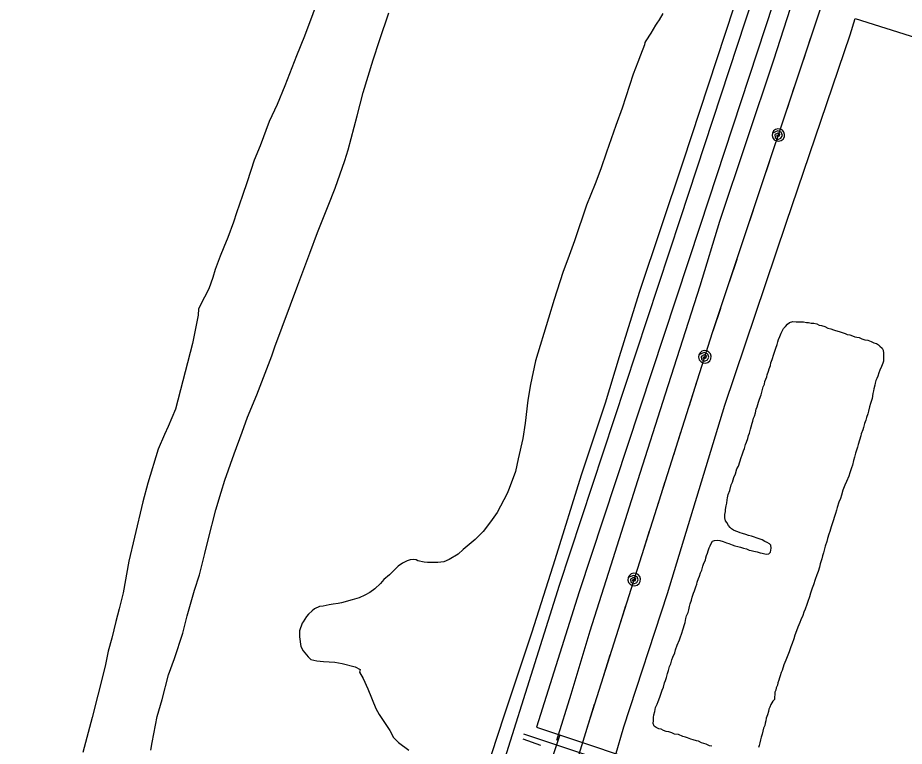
# Model space of a CAD drawing. Extents: x 3355677 to 3393573, y 612928 to 638357.
# Drawn here: x 3368842 to 3370109, y 631783 to 632825 of the extents above; entities that cross this region are included whole.
import ezdxf

# ---------------------------------------------------------------- set-up
doc = ezdxf.new("R2010")
doc.units = 0
for name, color, linetype in [('V-ROAD-CNTR', 7, 'Continuous'), ('V-SITE-OTLN', 7, 'Continuous'), ('V-SITE-VEGE', 7, 'Continuous'), ('V-TOPO-SHOR', 7, 'Continuous'), ('V-UTIL-LINE', 7, 'Continuous')]:
    doc.layers.add(name, color=color, linetype=linetype)

msp = doc.modelspace()

# ---------------------------------------------------------------- linework, layer by layer
at = {"layer": 'V-ROAD-CNTR'}
for p, q in [((3369616.9, 631799.2), (3369607.4, 631770.7)), ((3369589.5, 631784.4), (3369564.5, 631793.1))]:
    msp.add_line(p, q, dxfattribs=at)
for points in [[(3370176.3, 633731.8), (3370097.8, 633488.5), (3369963.1, 633067.7), (3369788.9, 632536.9), (3369615.9, 632012.9), (3369499.9, 631645.2), (3369354.9, 631184.8), (3369190.9, 630657.6), (3368973.3, 629965.4), (3368863.4, 629638.7), (3368793.4, 629424.5), (3368626.8, 628928.9), (3368504.4, 628552.8), (3368323.4, 627991.2), (3368123, 627405.4), (3367929.7, 626820.3), (3367830.1, 626523.3), (3367691.3, 626088.7), (3367456.3, 625379.9), (3367356.4, 625077), (3367348, 625010)], [(3370204.9, 633722.6), (3370126.3, 633479.3), (3369991.6, 633058.5), (3369817.4, 632527.5), (3369644.5, 632003.7), (3369583.5, 631810.3)], [(3369583.5, 631810.3), (3370163.5, 631616.6)], [(3369564.7, 631800.8), (3370205.4, 631586.8), (3370676.2, 631434.7), (3370850.4, 631383.3)]]:
    msp.add_lwpolyline(points, dxfattribs=at)
at = {"layer": 'V-SITE-OTLN'}
msp.add_lwpolyline([(3369696.4, 631770), (3369708.1, 631811), (3369770.4, 632001.5), (3369852.4, 632270.9), (3369940.1, 632531.1), (3370031.6, 632800.1), (3370038.8, 632823.5), (3370240.1, 632760.1), (3370499.5, 632680), (3370493.2, 632609.2), (3370606.8, 632583.1), (3370758.7, 632530), (3370756.5, 632493.6), (3370706.5, 632301.2), (3370621.5, 632018.8), (3370557.4, 631811), (3370496.7, 631596.4)], dxfattribs=at)
at = {"layer": 'V-SITE-VEGE'}
for points in [[(3369275.8, 632862.6), (3369251.7, 632798.2), (3369240.2, 632770.2), (3369223.9, 632727.4), (3369212.9, 632700.5), (3369201.4, 632676.2), (3369188.3, 632641.3), (3369179.9, 632620.8), (3369169.9, 632590.1), (3369163.1, 632570.6), (3369154.7, 632545.8)], [(3369162.8, 632231.9), (3369170.2, 632253.6), (3369183.8, 632285.3), (3369205.3, 632341.2), (3369209.5, 632353.9), (3369242.5, 632442.1), (3369259.3, 632488), (3369270.3, 632517.6), (3369285.5, 632555.6), (3369295.5, 632580.9), (3369309.6, 632620.5), (3369314.4, 632635.8), (3369326.9, 632684.4), (3369335.8, 632717.7), (3369349.9, 632764.6), (3369358.8, 632792.1), (3369372.4, 632831.7)], [(3369763.9, 632830.5), (3369758.6, 632821.5), (3369755.4, 632816.7), (3369753.3, 632814.1), (3369747, 632802.5), (3369739.7, 632791.4), (3369738.1, 632789.3), (3369737.6, 632785.6), (3369731.8, 632770.8), (3369728.1, 632760.8), (3369721.3, 632743.9), (3369705.6, 632695.3), (3369696.7, 632670.5), (3369683.6, 632632.5), (3369675.2, 632608.7), (3369667.4, 632587.1), (3369654.8, 632556.5), (3369637.5, 632505.8), (3369630.2, 632484.7), (3369621.2, 632460.4), (3369608.7, 632421.8), (3369600.3, 632394.9), (3369582, 632334.2), (3369574.7, 632300.4), (3369571, 632277.7), (3369567.4, 632245), (3369563.8, 632222.9), (3369557, 632193.8), (3369553.3, 632175.9), (3369544.4, 632151.6), (3369541.3, 632144.2), (3369527.1, 632117.3), (3369517.6, 632104.1), (3369507.1, 632090.3), (3369495.5, 632078.7), (3369478.7, 632064.4), (3369471.3, 632057.5), (3369458.7, 632050.1), (3369450.8, 632046.9)], [(3369154.7, 632545.8), (3369150.5, 632532.1), (3369142.1, 632510.4), (3369136.4, 632496.7), (3369131.1, 632483.5), (3369124.3, 632464.5), (3369120.7, 632453.4), (3369114.9, 632437), (3369109.1, 632424.9), (3369100.2, 632408.5), (3369099.7, 632399.5), (3369091.9, 632358.9), (3369067.3, 632265), (3369056.8, 632240.1), (3369051.6, 632229), (3369042.6, 632207.9), (3369028, 632159.4), (3369020.7, 632132.4), (3369008.6, 632081.8), (3369000.8, 632047.5), (3368992.5, 632002.6), (3368986.7, 631979.4), (3368982, 631961.4), (3368976.3, 631937.7), (3368971, 631919.2), (3368966.9, 631897.6), (3368956.4, 631855.9), (3368948.1, 631824.2), (3368935, 631774.1)], [(3369032, 631777.5), (3369034.1, 631788.5), (3369041.4, 631825.5), (3369048.2, 631849.8), (3369057.6, 631885.1), (3369066, 631908.4), (3369078.1, 631944.8), (3369084.3, 631969.6), (3369094.8, 632006), (3369101.6, 632028.2), (3369109.4, 632058.8), (3369114.1, 632078.3), (3369125.1, 632121.1), (3369132.5, 632146.4), (3369137.7, 632163.3), (3369151.3, 632201.3), (3369162.8, 632231.9)], [(3369450.8, 632046.9), (3369442.3, 632045.9), (3369427.6, 632045.8), (3369422.8, 632046.3), (3369413.8, 632048.4), (3369411.2, 632049.5), (3369407.5, 632050), (3369402.8, 632049.5), (3369398.5, 632048.4), (3369391.7, 632044.7), (3369385.9, 632040.5), (3369378.5, 632033.6), (3369373.3, 632028.3), (3369365.4, 632021.4), (3369360.6, 632015.6), (3369352.2, 632008.2), (3369345.4, 632002.9), (3369338, 631999.2), (3369330.1, 631995.5), (3369320.1, 631992.3), (3369304.8, 631988), (3369300, 631987), (3369292.7, 631986.4), (3369286.9, 631985.4), (3369278.4, 631983.2), (3369273.2, 631982.7), (3369266.3, 631979.5), (3369262.6, 631976.9), (3369257.3, 631972.1), (3369254.7, 631968.4), (3369250, 631961), (3369248.4, 631958.9), (3369244.7, 631948.3), (3369244.8, 631939.4), (3369246.4, 631925.7), (3369250.1, 631919.3), (3369257, 631910.9), (3369260.7, 631907.2), (3369269.6, 631905.1), (3369279.1, 631904.1), (3369295, 631903.1), (3369305.5, 631901.5), (3369324, 631896.8), (3369331.4, 631892.6), (3369330.3, 631888.9), (3369335.6, 631880), (3369342.5, 631865.2), (3369353.7, 631837.3), (3369358.4, 631828.3), (3369373.8, 631805.7), (3369379.1, 631795.7), (3369386, 631788.3), (3369400.8, 631777.3)]]:
    msp.add_lwpolyline(points, dxfattribs=at)
at = {"layer": 'V-TOPO-SHOR'}
for points in [[(3369730.8, 632432.4), (3369793.2, 632618.6), (3369889.7, 632912.9), (3370022, 633325.2), (3370057.7, 633434.4)], [(3369845.6, 632533.6), (3369922.8, 632764.3), (3370021.6, 633072.4), (3370105.3, 633316.1)], [(3369612.2, 631791.6), (3369633, 631857.4), (3369660.2, 631948.1), (3369693.1, 632051.3), (3369728.2, 632162.8), (3369767.7, 632287.1), (3369817.5, 632441.5), (3369845.6, 632533.6)], [(3369501.3, 631717.6), (3369537, 631826.7), (3369577.4, 631946.6), (3369609.9, 632050.1), (3369647.6, 632171.1), (3369682.1, 632274.2), (3369701.9, 632340.1), (3369730.8, 632432.4)], [(3369906.4, 632293.2), (3369907.3, 632296.7), (3369909, 632300.5), (3369909.8, 632304.4), (3369912.4, 632311.2), (3369913.2, 632314.2), (3369914.9, 632319.4), (3369915.8, 632322.4), (3369917.9, 632327.5), (3369918.3, 632331.4), (3369920, 632336.1), (3369922.6, 632343.4), (3369924.3, 632349.4), (3369925.6, 632352.4), (3369927.3, 632357.6), (3369928.1, 632361.4), (3369929.4, 632364.4), (3369931.1, 632368.7), (3369933.2, 632373.4), (3369934.9, 632377.3), (3369936.2, 632380.3), (3369939.2, 632383.3), (3369942.2, 632386.3), (3369945.2, 632388.9), (3369949.5, 632390.2), (3369954.6, 632389.8), (3369957.6, 632389.8), (3369961.5, 632389.8), (3369964.9, 632389.8), (3369969.2, 632388.9), (3369972.2, 632388.9), (3369976.1, 632388.1), (3369979.9, 632387.7), (3369983.8, 632386.8), (3369987.6, 632385.1), (3369990.6, 632384.7), (3369995.4, 632383), (3369999.6, 632380.9), (3370003.9, 632380), (3370007.8, 632378.3), (3370010.8, 632377.5), (3370015.9, 632375.8), (3370020.2, 632374.5), (3370024.5, 632373.2), (3370027.5, 632371.9), (3370031, 632371.1), (3370035.2, 632369.8), (3370038.2, 632368.5), (3370041.3, 632367.7), (3370044.3, 632367.3), (3370048.5, 632365.6), (3370052.8, 632364.3), (3370056.7, 632363.4), (3370061.8, 632361.7), (3370065.7, 632360), (3370069.1, 632358.7), (3370072.1, 632357), (3370074.3, 632354.9), (3370077.3, 632352.3), (3370079, 632349.3), (3370079.4, 632345.1), (3370079.5, 632340.3), (3370079.5, 632337.3), (3370079.5, 632333.5), (3370078.2, 632330.5), (3370076.5, 632326.2), (3370073.9, 632320.6), (3370072.7, 632316.8), (3370071, 632312), (3370069.7, 632309), (3370068.4, 632306), (3370067.5, 632302.2), (3370066.7, 632299.2), (3370065.4, 632294), (3370065, 632291), (3370064.2, 632287.2), (3370062.9, 632280.3), (3370062, 632277.3), (3370060.8, 632273), (3370059.5, 632268.3), (3370057.8, 632261.9), (3370056.9, 632258.4), (3370055.2, 632253.3), (3370054, 632249.4), (3370052.3, 632244.3), (3370050.6, 632238.7), (3370049.7, 632235.3), (3370047.6, 632229.7), (3370046.7, 632226.7), (3370045, 632220.7), (3370043.3, 632214.7), (3370042, 632210.8), (3370040.8, 632206.5), (3370039.5, 632202.2), (3370037.8, 632196.2), (3370036.5, 632191.5), (3370035.2, 632185.1), (3370033.5, 632181.2), (3370031.4, 632173.9), (3370029.7, 632169.2), (3370026.3, 632161.5)], [(3369812.4, 632014.9), (3369813.2, 632017.9), (3369814.9, 632023), (3369816.2, 632026.4), (3369817.9, 632031.2), (3369819.6, 632035), (3369821.3, 632040.6), (3369822.6, 632044.9), (3369824.7, 632049.2), (3369825.6, 632052.6), (3369826.4, 632055.6), (3369827.7, 632059), (3369828.5, 632062.5), (3369830.2, 632066.8), (3369831.5, 632069.8), (3369832.8, 632072.8), (3369834.9, 632076.2), (3369837.9, 632077.1), (3369841.8, 632077.9), (3369845.6, 632077.1), (3369850.4, 632075.8), (3369854.7, 632074.1), (3369858.5, 632072.8), (3369862.8, 632071.1), (3369866.7, 632069.8), (3369870.9, 632068.6), (3369874.8, 632067.7), (3369879.1, 632066.4), (3369883.4, 632065.2), (3369887.2, 632063.5), (3369890.2, 632063), (3369894.1, 632062.2), (3369898.8, 632060.9), (3369903.1, 632059.6), (3369906.1, 632059.2), (3369909.5, 632058.4), (3369912.5, 632057.9), (3369915.5, 632058.4), (3369917.7, 632060.5), (3369918.5, 632063.5), (3369919, 632066.5), (3369918.5, 632070.4), (3369916.4, 632072.5), (3369912.9, 632074.2), (3369909.9, 632075.9), (3369906.1, 632078.1), (3369901.8, 632079.4), (3369898.8, 632080.6), (3369893.6, 632082.3), (3369890.6, 632083.2), (3369886.3, 632084.5), (3369882.5, 632085.7), (3369877.8, 632087.4), (3369874.3, 632088.3), (3369871.3, 632089.6), (3369868.3, 632090.8), (3369864.9, 632092.1), (3369862.3, 632093.8), (3369860.2, 632096), (3369857.6, 632098.5), (3369855.4, 632102.8), (3369853.7, 632105.4), (3369852.4, 632109.7), (3369852.4, 632114.4), (3369853.3, 632118.7), (3369853.7, 632121.7), (3369854.5, 632126.8), (3369855.4, 632130.7), (3369855.8, 632135.4), (3369856.2, 632138.4), (3369857.5, 632143.1), (3369859.6, 632148.7), (3369861.7, 632156.8), (3369863.5, 632160.7), (3369865.6, 632167.1), (3369867.7, 632172.3), (3369869.8, 632179.6), (3369872, 632183.4), (3369874.1, 632189.9), (3369875.8, 632195.9), (3369877.5, 632199.7), (3369879.2, 632205.3), (3369880.5, 632208.7), (3369882.2, 632214.3), (3369883.5, 632217.7), (3369885.2, 632222.9), (3369886.4, 632227.2), (3369887.7, 632230.6), (3369889.4, 632236.2), (3369890.3, 632239.6), (3369891.5, 632244.8), (3369892.4, 632247.8), (3369893.7, 632252), (3369894.9, 632255.1), (3369896.2, 632259.8), (3369897.5, 632264.9), (3369898.8, 632268.3), (3369900.5, 632274.8), (3369902.2, 632279.1), (3369904.3, 632285.5), (3369906.4, 632293.2)], [(3370026.3, 632161.5), (3370024.2, 632156.4), (3370021.2, 632149.1), (3370019.1, 632142.2), (3370017.8, 632137.5), (3370015.7, 632131.9), (3370013.1, 632124.2), (3370012.3, 632120.8), (3370010.6, 632115.6), (3370008.9, 632110), (3370008, 632106.6), (3370005.9, 632101), (3370004.6, 632096.7), (3370002.5, 632090.3), (3370001.2, 632086.4), (3369999.5, 632080), (3369998.2, 632075.7), (3369996.1, 632069.3), (3369995.2, 632065.4), (3369993.5, 632059.4), (3369992.3, 632055.1), (3369991.4, 632050.8), (3369988.9, 632044), (3369988, 632039.3), (3369985.9, 632032.8), (3369984.2, 632028.1), (3369981.6, 632021.3), (3369979.1, 632014), (3369977.4, 632009.2), (3369974.8, 632002), (3369973.5, 631996.8), (3369971, 631989.9), (3369969.7, 631985.7), (3369967.2, 631979.2), (3369965.5, 631974.9), (3369964.2, 631970.2), (3369961.2, 631963.8), (3369959.9, 631959.9), (3369956.9, 631953.5), (3369955.2, 631948.3), (3369952.7, 631941.9), (3369951, 631936.8), (3369948.8, 631929.9), (3369946.7, 631925.2), (3369944.6, 631917.9), (3369941.6, 631911), (3369939.9, 631906.3), (3369936.9, 631899.4), (3369934.4, 631891.3), (3369933.1, 631888.3), (3369931.8, 631884), (3369930.5, 631881), (3369929.7, 631877.6), (3369928.4, 631873.7), (3369927.6, 631870.3), (3369925.8, 631866.8), (3369925.4, 631863.4), (3369924.1, 631860.4), (3369923.3, 631849.7)], [(3369833.9, 631783.1), (3369830.5, 631783.9), (3369825.8, 631786), (3369819.3, 631788.2), (3369815, 631790.3), (3369812, 631790.7), (3369807.3, 631792.4), (3369803.9, 631793.3), (3369799.2, 631795), (3369796.2, 631796.2), (3369792.3, 631797.1), (3369786.3, 631799.7), (3369780.7, 631800.5), (3369776.9, 631802.2), (3369772.6, 631803.5), (3369768.7, 631804.3), (3369764.9, 631805.6), (3369761.4, 631807.3), (3369758, 631808.2), (3369754.6, 631809.9), (3369751.5, 631812), (3369750.3, 631815.4), (3369750.7, 631820.1), (3369750.7, 631824.4), (3369751.1, 631827.9), (3369752.4, 631832.6), (3369753.6, 631838.6), (3369755.8, 631843.3), (3369757.5, 631847.2), (3369759.6, 631853.2), (3369761.3, 631857.5), (3369763, 631863.5), (3369764.7, 631867.7), (3369766.4, 631873.8), (3369767.7, 631877.2), (3369769, 631881.5), (3369770.7, 631887), (3369771.9, 631891.3), (3369773.6, 631896.9), (3369775.3, 631900.8), (3369777, 631906.8), (3369778.3, 631910.6), (3369780.9, 631916.6), (3369782.2, 631920.9), (3369784.3, 631927.8), (3369787.7, 631935.1), (3369789, 631939.4), (3369790.7, 631943.2), (3369792.8, 631951), (3369794.9, 631957), (3369795.8, 631960), (3369796.6, 631965.5), (3369797.9, 631969.4), (3369800, 631974.5), (3369800.9, 631978), (3369802.1, 631983.1), (3369803, 631986.6), (3369805.1, 631992.1), (3369806, 631996), (3369807.7, 632002), (3369809, 632005.4), (3369811.1, 632011), (3369812.4, 632014.9)], [(3369923.3, 631849.7), (3369921.2, 631847.5), (3369918.2, 631842.8), (3369916.9, 631839), (3369915.6, 631836), (3369914.8, 631833), (3369913.5, 631828.2), (3369911.8, 631823.1), (3369911, 631819.2), (3369910.1, 631816.2), (3369909.7, 631812.8), (3369908, 631808.9), (3369906.7, 631804.7), (3369905.9, 631800.4), (3369904.6, 631796.1), (3369903.7, 631792.2), (3369902.5, 631787.9), (3369901.6, 631784.1), (3369900.8, 631781.1)]]:
    msp.add_lwpolyline(points, dxfattribs=at)
at = {"layer": 'V-UTIL-LINE'}
for points in [[(3367880.2, 626900.4), (3368052.9, 627361.9), (3368219.7, 627853.7), (3368377.8, 628340.9), (3368544.3, 628849.8), (3368707.5, 629302.6), (3368843.5, 629361.9), (3368996.7, 629782.8), (3369299.8, 630694.4), (3369485.9, 631255.1), (3369657.6, 631815.2), (3369835, 632374.4), (3370017.4, 632922.2), (3370375.6, 634052.4), (3370560.7, 634617.6), (3370918.5, 635712.7), (3371111.8, 636273.2), (3371194.9, 636525.8)], [(3369964.8, 632764.1), (3369975.5, 632796.4)], [(3369941.4, 632693.9), (3369952.1, 632726.2)], [(3369929.1, 632656.9), (3369926.3, 632656.1), (3369928.1, 632654.6), (3369930.7, 632655.5), (3369931.3, 632658.3), (3369928.2, 632659.6), (3369923.9, 632657.6), (3369924.4, 632653.3), (3369928.4, 632650.6), (3369932.6, 632652.5), (3369934.9, 632656.3), (3369933.2, 632660.8), (3369928.1, 632662.8), (3369920.5, 632659.7), (3369920.1, 632656.3), (3369921, 632652.9), (3369923.2, 632650.1), (3369926.2, 632648.4), (3369929.7, 632647.9), (3369933.1, 632648.9), (3369935.9, 632651), (3369937.6, 632654.1), (3369938, 632657.5), (3369937.1, 632660.9), (3369935, 632663.7), (3369931.9, 632665.4), (3369928.4, 632665.9), (3369925, 632665), (3369922.3, 632662.8), (3369920.5, 632659.7)], [(3369906, 632587.6), (3369916.7, 632619.9)], [(3369882.6, 632517.4), (3369893.4, 632549.7)], [(3369859.2, 632447.2), (3369870, 632479.5)], [(3369835.9, 632377), (3369846.6, 632409.3)], [(3369824, 632339.9), (3369821.3, 632339), (3369823.1, 632337.6), (3369825.7, 632338.4), (3369826.3, 632341.3), (3369823.1, 632342.5), (3369818.9, 632340.4), (3369819.4, 632336.2), (3369823.5, 632333.6), (3369827.6, 632335.5), (3369829.9, 632339.3), (3369828.1, 632343.8), (3369822.9, 632345.8), (3369815.4, 632342.6), (3369815.1, 632339.1), (3369816, 632335.7), (3369818.2, 632333), (3369821.3, 632331.3), (3369824.8, 632330.9), (3369828.2, 632331.9), (3369830.9, 632334.1), (3369832.6, 632337.1), (3369833, 632340.6), (3369832, 632344), (3369829.8, 632346.7), (3369826.7, 632348.4), (3369823.3, 632348.8), (3369819.9, 632347.8), (3369817.1, 632345.6), (3369815.4, 632342.6)], [(3369801.9, 632270.3), (3369812.2, 632302.7)], [(3369779.6, 632199.7), (3369789.8, 632232.1)], [(3369757.2, 632129.2), (3369767.5, 632161.6)], [(3369734.8, 632058.7), (3369745.1, 632091.1)], [(3369723, 632021.5), (3369720.3, 632020.6), (3369722.1, 632019.2), (3369724.7, 632020.1), (3369725.3, 632023), (3369722.1, 632024.1), (3369717.9, 632022.1), (3369718.4, 632017.8), (3369722.5, 632015.2), (3369726.6, 632017.1), (3369728.9, 632021), (3369727.1, 632025.4), (3369721.9, 632027.4), (3369714.4, 632024.2), (3369714.1, 632020.7), (3369715, 632017.3), (3369717.2, 632014.6), (3369720.3, 632012.9), (3369723.8, 632012.5), (3369727.2, 632013.5), (3369729.9, 632015.7), (3369731.6, 632018.8), (3369732, 632022.3), (3369731, 632025.6), (3369728.8, 632028.4), (3369725.7, 632030.1), (3369722.3, 632030.5), (3369718.9, 632029.5), (3369716.1, 632027.3), (3369714.4, 632024.2)], [(3369700.9, 631951.9), (3369711.2, 631984.3)], [(3369678.6, 631881.4), (3369688.8, 631913.8)], [(3369656.2, 631810.8), (3369657.6, 631815.2), (3369666.5, 631843.2)]]:
    msp.add_lwpolyline(points, dxfattribs=at)

doc.saveas('drawing.dxf')
